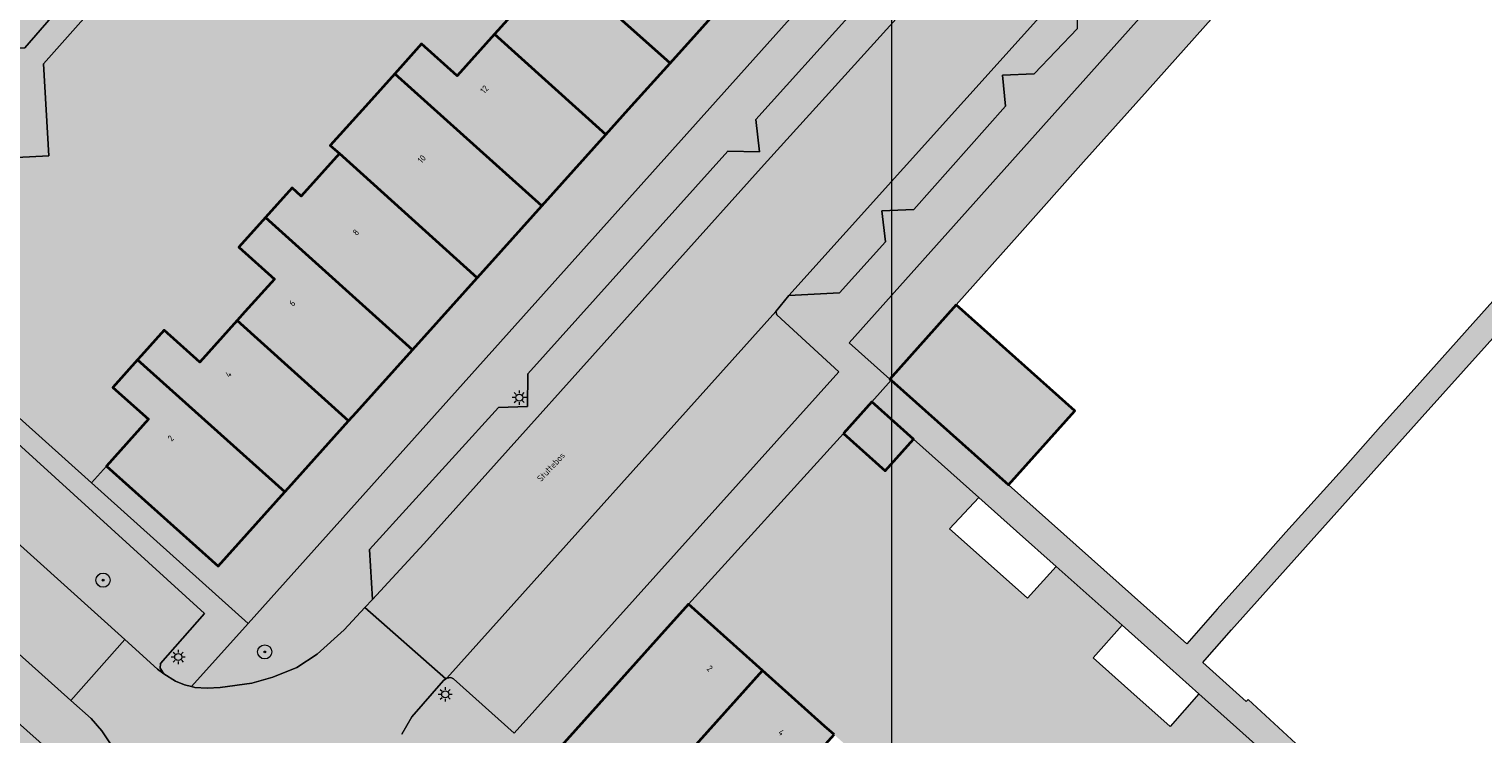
# Model space of a CAD drawing. Extents: x 101956 to 105180, y 476926 to 481317.
# Tile 572 of 649: x 104879 to 104961, y 480383 to 480423. Entities that reach past the tile are written whole.
import ezdxf
from ezdxf.enums import TextEntityAlignment as Align

# ---------------------------------------------------------------- set-up
doc = ezdxf.new("R2010")
doc.units = 0
doc.header["$LTSCALE"] = 0.5
for name, color, linetype, lineweight in [('B-WE-GR-BOOM-S', 90, 'Continuous', 25), ('B-WE-KL-ET_LS_OV_LICHTMAST-S', 190, 'Continuous', 25), ('B-WE-OG-BEBOUWING-GV', 7, 'Continuous', 35), ('B-WE-OG-BEBOUWING-T18', 10, 'Continuous', 18), ('B-WE-OG-TERREIN_ERF-GV', 7, 'Continuous', 18), ('B-WE-OG-TOPOGRAFIE-T18', 10, 'Continuous', 18), ('B-WE-VH-VERHARDING_ASFALT-GV', 252, 'Continuous', 18), ('B-WE-VH-VERHARDING_BETONSTRAATSTEEN-GV', 252, 'Continuous', 18), ('B-WE-VH-VERHARDING_TEGEL-GV', 252, 'Continuous', 18)]:
    doc.layers.add(name, color=color, linetype=linetype, lineweight=lineweight)
for name, color, linetype, lineweight, true_color in [('B-WE-OG-BEBOUWING-V', 7, 'Continuous', 18, 0xdc7869), ('B-WE-OG-TERREIN_ERF-V', 7, 'Continuous', 18, 0x28c846), ('B-WE-VH-VERHARDING_ASFALT-V', 7, 'Continuous', 18, 0xcdcdcd), ('B-WE-VH-VERHARDING_BETONSTRAATSTEEN-V', 7, 'Continuous', 18, 0xcdcdcd), ('B-WE-VH-VERHARDING_TEGEL-V', 7, 'Continuous', 18, 0xcdcdcd)]:
    doc.layers.add(name, color=color, linetype=linetype, lineweight=lineweight, true_color=true_color)
doc.layers.add('X-XX-AL-HULPLIJN-G', color=7, linetype='Continuous', lineweight=18, plot=False)
doc.styles.add('NLCS-ISO-M200-T18', font='NLCS-ISO.ttf', dxfattribs={"height": 0.36})

# ---------------------------------------------------------------- blocks, each defined once
blk = doc.blocks.new('SKL-ET_OV_LICHTMAST-SO')
at = {"color": 0, "linetype": 'ByBlock', "lineweight": 18}
for points in [[(-1.25, 0), (-2, 0)], [(-1.41, 1.41), (-0.88, 0.88)], [(0, 2), (0, 1.25)], [(0.88, 0.88), (1.41, 1.41)], [(2, 0), (1.25, 0)], [(-1.41, -1.41), (-0.88, -0.88)], [(0, -1.25), (0, -2)], [(0.88, -0.88), (1.41, -1.41)]]:
    blk.add_lwpolyline(points, dxfattribs=at)
blk.add_circle((0, 0), 1, dxfattribs=at)
blk = doc.blocks.new('SGR-BOOM_01-SO')
at = {"linetype": 'ByBlock', "lineweight": 18}
h = blk.add_hatch(color=0, dxfattribs=at)
h.dxf.hatch_style = 1
edge = h.paths.add_edge_path()
edge.add_arc((0, 0), 0.25, 0, 360)
at = {"color": 0, "linetype": 'ByBlock', "lineweight": 18}
for radius in [2, 0.25]:
    blk.add_circle((0, 0), radius, dxfattribs=at)

msp = doc.modelspace()

# ---------------------------------------------------------------- hatches: boundary and pattern name
at = {"layer": 'B-WE-OG-BEBOUWING-V'}
for points in [[(104912.66, 480430.781), (104910.508, 480428.392), (104908.502, 480430.194), (104907.003, 480428.525), (104915.319, 480421.084), (104916.823, 480422.759), (104918.928, 480425.103)], [(104907.003, 480428.525), (104905.506, 480426.858), (104907.512, 480425.057), (104906.688, 480424.139), (104905.419, 480422.726), (104911.707, 480417.062), (104912.984, 480418.484), (104915.319, 480421.084)], [(104905.419, 480422.726), (104903.309, 480420.376), (104901.303, 480422.177), (104900.843, 480421.666), (104899.788, 480420.491), (104908.093, 480413.038), (104911.707, 480417.062)], [(104899.788, 480420.491), (104898.3, 480418.834), (104896.154, 480416.444), (104896.674, 480415.978), (104904.443, 480408.973), (104905.307, 480409.935), (104908.093, 480413.038)], [(104896.674, 480415.978), (104894.517, 480413.575), (104893.997, 480414.042), (104893.166, 480413.116), (104892.496, 480412.37), (104900.791, 480404.907), (104901.468, 480405.661), (104904.443, 480408.973)], [(104892.496, 480412.37), (104890.994, 480410.698), (104893, 480408.897), (104891.333, 480407.041), (104890.893, 480406.552), (104897.185, 480400.89), (104897.63, 480401.386), (104900.791, 480404.907)], [(104931.453, 480407.437), (104927.72, 480403.25), (104927.786, 480403.191), (104934.413, 480397.281), (104938.153, 480401.463)], [(104890.893, 480406.552), (104888.79, 480404.209), (104886.784, 480406.01), (104885.489, 480404.568), (104885.276, 480404.331), (104893.587, 480396.885), (104893.791, 480397.112), (104897.185, 480400.89)], [(104885.276, 480404.331), (104883.889, 480402.786), (104885.895, 480400.984), (104883.52, 480398.34), (104889.82, 480392.69), (104893.587, 480396.885)], [(104925.097, 480400.181), (104927.454, 480398.077), (104929.053, 480399.867), (104926.696, 480401.971)], [(104920.541, 480386.802), (104916.352, 480390.555), (104914.684, 480388.693), (104908.68, 480381.99), (104912.864, 480378.239)], [(104924.577, 480383.186), (104924.038, 480383.669), (104920.541, 480386.802), (104912.864, 480378.239), (104916.899, 480374.621)]]:
    msp.add_hatch(color=256, dxfattribs=at).paths.add_polyline_path(points)
at = {"layer": 'B-WE-OG-TERREIN_ERF-V'}
for points in [[(104859.128, 480439.296), (104857.121, 480441.096), (104858.621, 480442.768), (104860.128, 480444.449), (104862.135, 480442.648), (104864.262, 480445.019), (104866.423, 480447.429), (104864.44, 480449.26), (104865.914, 480450.902), (104867.41, 480452.567), (104869.417, 480450.766), (104871.496, 480453.084), (104873.631, 480455.465), (104871.624, 480457.265), (104873.109, 480458.913), (104874.62, 480460.59), (104876.625, 480458.802), (104878.729, 480461.148), (104882.48, 480465.33), (104884.607, 480467.701), (104888.759, 480464.025), (104890.072, 480464.074), (104891.57, 480464.13), (104893.796, 480462.134), (104897.42, 480466.17), (104901.597, 480462.419), (104903.945, 480460.311), (104905.76, 480462.31), (104907.409, 480460.827), (104909.084, 480459.322), (104907.282, 480457.315), (104909.652, 480455.188), (104911.98, 480453.098), (104913.781, 480455.104), (104915.481, 480453.578), (104917.16, 480452.07), (104915.339, 480450.082), (104917.706, 480447.957), (104921.88, 480444.21), (104924.384, 480441.993), (104920.561, 480437.675), (104920.605, 480436.648), (104920.681, 480434.985), (104924.648, 480431.472), (104922.476, 480429.054), (104920.662, 480427.034), (104918.928, 480425.103), (104916.823, 480422.759), (104915.319, 480421.084), (104912.984, 480418.484), (104911.707, 480417.062), (104908.093, 480413.038), (104905.307, 480409.935), (104904.443, 480408.973), (104901.468, 480405.661), (104900.791, 480404.907), (104897.63, 480401.386), (104897.185, 480400.89), (104893.791, 480397.112), (104893.587, 480396.885), (104889.82, 480392.69), (104883.52, 480398.34), (104882.692, 480397.389), (104891.519, 480389.461), (104932.614, 480435.374), (104932.199, 480439.262), (104894.911, 480472.794), (104891.527, 480475.837), (104887.092, 480475.633), (104869.396, 480455.828), (104846.279, 480430.142), (104856.714, 480420.755), (104856.93, 480421.01), (104855.165, 480422.572), (104855.776, 480423.263), (104849.66, 480428.74), (104851.927, 480431.267), (104849.92, 480433.05), (104851.409, 480434.719), (104852.92, 480436.413), (104854.927, 480434.612), (104857.029, 480436.956)], [(104888.14, 480438.003), (104890.743, 480438.445), (104890.311, 480450.099), (104891.786, 480448.792), (104892.178, 480438.313), (104894.66, 480438.349), (104894.785, 480436.004), (104904.963, 480436.295), (104905.621, 480435.621), (104905.153, 480435.025), (104894.833, 480434.676), (104894.955, 480432.15), (104892.079, 480431.928), (104891.978, 480430.379), (104890.558, 480428.776), (104890.216, 480428.389), (104889.787, 480428.769), (104887.69, 480426.401), (104886.044, 480427.891), (104881.326, 480422.574), (104879.978, 480421.049), (104880.276, 480415.856), (104875.148, 480415.593), (104869.521, 480409.242), (104869.51, 480409.23), (104882.692, 480397.389), (104883.52, 480398.34), (104885.895, 480400.984), (104883.889, 480402.786), (104885.276, 480404.331), (104885.489, 480404.568), (104886.784, 480406.01), (104888.79, 480404.209), (104890.893, 480406.552), (104891.333, 480407.041), (104893, 480408.897), (104890.994, 480410.698), (104892.496, 480412.37), (104893.166, 480413.116), (104893.997, 480414.042), (104894.517, 480413.575), (104896.674, 480415.978), (104896.154, 480416.444), (104898.3, 480418.834), (104899.788, 480420.491), (104900.843, 480421.666), (104901.303, 480422.177), (104903.309, 480420.376), (104905.419, 480422.726), (104906.688, 480424.139), (104907.512, 480425.057), (104905.506, 480426.858), (104907.003, 480428.525), (104908.502, 480430.194), (104910.508, 480428.392), (104912.66, 480430.781), (104914.372, 480432.682), (104916.25, 480434.757), (104916.243, 480436.373), (104916.236, 480437.873), (104912.036, 480441.647), (104908.01, 480445.265), (104903.985, 480448.882), (104901.988, 480446.66), (104897.97, 480450.27), (104898.963, 480451.375), (104894.904, 480454.97), (104895.929, 480456.121), (104891.761, 480459.867), (104890.279, 480459.771), (104888.783, 480459.675), (104885.046, 480455.507), (104886.972, 480453.791), (104883.338, 480449.739), (104879.721, 480445.707), (104876.141, 480441.715), (104872.487, 480437.641), (104872.345, 480437.483), (104870.42, 480439.19), (104866.957, 480435.326), (104868.441, 480433.996), (104864.83, 480429.967), (104861.25, 480425.892), (104861.079, 480425.697), (104856.93, 480421.01), (104856.714, 480420.755), (104868.341, 480410.295), (104868.345, 480410.3), (104870.48, 480412.617), (104868.173, 480414.687), (104870.661, 480417.459), (104871.746, 480418.669), (104874.053, 480416.599), (104873.737, 480421.709), (104878.918, 480421.958), (104880.406, 480423.663), (104878.722, 480425.174), (104880.692, 480427.37), (104882.367, 480425.867), (104888.577, 480432.932)], [(104882.367, 480425.867), (104880.406, 480423.663), (104878.918, 480421.958), (104873.737, 480421.709), (104874.053, 480416.599), (104872.966, 480415.388), (104870.48, 480412.617), (104868.345, 480410.3), (104869.521, 480409.242), (104875.148, 480415.593), (104880.276, 480415.856), (104879.978, 480421.049), (104881.326, 480422.574), (104886.044, 480427.891), (104888.515, 480430.61), (104889.617, 480431.824), (104892.079, 480431.928), (104894.955, 480432.15), (104894.833, 480434.676), (104905.153, 480435.025), (104905.621, 480435.621), (104904.963, 480436.295), (104894.785, 480436.004), (104894.66, 480438.349), (104892.178, 480438.313), (104891.786, 480448.792), (104890.311, 480450.099), (104890.743, 480438.445), (104888.14, 480438.003), (104888.577, 480432.932)], [(104938.653, 480415.511), (104942.253, 480419.549), (104945.989, 480423.739), (104943.698, 480425.771), (104925.418, 480405.303), (104927.72, 480403.25), (104931.453, 480407.437), (104935.053, 480411.474)], [(104960.998, 480376.124), (104957.41, 480379.33), (104955.979, 480377.756), (104953.596, 480379.947), (104951.592, 480381.79), (104947.926, 480385.161), (104947.824, 480385.048), (104945.369, 480387.253), (104945.496, 480387.396), (104946.99, 480389.094), (104957.747, 480401.114), (104963.741, 480407.805), (104962.706, 480408.733), (104960.6, 480406.383), (104957.293, 480402.681), (104955.408, 480400.571), (104953.415, 480398.34), (104950.063, 480394.606), (104948.196, 480392.508), (104946.194, 480390.257), (104944.469, 480388.31), (104934.413, 480397.281), (104927.786, 480403.191), (104926.696, 480401.971), (104929.053, 480399.867), (104932.738, 480396.563), (104934.867, 480394.664), (104937.099, 480392.673), (104940.817, 480389.371), (104942.96, 480387.451), (104945.152, 480385.488), (104948.872, 480382.153), (104951.015, 480380.198), (104953.175, 480378.267), (104956.875, 480375.074), (104959.267, 480372.883), (104957.611, 480371.032), (104947.278, 480359.498), (104941.26, 480352.78), (104938.539, 480349.743), (104939.911, 480348.695), (104942.003, 480351.064), (104945.386, 480354.84), (104945.296, 480354.919), (104947.207, 480357.03), (104949.128, 480359.257), (104949.248, 480359.151), (104952.565, 480362.854), (104954.47, 480365.068), (104956.411, 480367.324), (104956.499, 480367.246), (104959.776, 480370.904), (104961.844, 480373.42), (104963.762, 480371.758), (104963.649, 480371.627), (104969.066, 480366.809), (104970.75, 480365.311), (104977.497, 480359.309), (104978.49, 480358.425), (104979.524, 480359.579), (104975.279, 480363.382), (104975.19, 480363.462), (104973.462, 480365.017), (104971.104, 480367.115), (104969.09, 480368.906), (104965.455, 480372.15), (104963.07, 480374.277)], [(104949.403, 480378.4), (104947.265, 480380.339), (104948.872, 480382.153), (104945.152, 480385.488), (104943.526, 480383.651), (104941.319, 480385.621), (104939.184, 480387.527), (104940.817, 480389.371), (104937.099, 480392.673), (104935.49, 480390.891), (104933.258, 480392.868), (104931.081, 480394.796), (104932.738, 480396.563), (104929.053, 480399.867), (104927.454, 480398.077), (104925.097, 480400.181), (104916.352, 480390.555), (104920.541, 480386.802), (104924.038, 480383.669), (104924.577, 480383.186), (104928.614, 480379.569), (104932.651, 480375.952), (104936.687, 480372.337), (104940.723, 480368.721), (104939.057, 480366.861), (104943.045, 480363.29), (104947.278, 480359.498), (104957.611, 480371.032), (104955.2, 480373.262), (104956.875, 480375.074), (104953.175, 480378.267), (104951.56, 480376.444)], [(104865.189, 480380.073), (104861.157, 480383.686), (104857, 480387.41), (104840.878, 480369.541), (104853.076, 480366.482), (104852.891, 480365.513), (104859.656, 480363.715), (104864.853, 480362.369), (104867.226, 480361.755), (104883.556, 480379.398), (104864.785, 480396.119), (104862.65, 480393.74), (104865.171, 480391.466), (104867.1, 480393.62), (104868.696, 480392.05), (104870.313, 480390.459), (104868.507, 480388.457), (104870.846, 480386.349), (104873.172, 480384.252), (104874.977, 480386.254), (104876.684, 480384.74), (104878.33, 480383.28), (104876.508, 480381.243), (104879.03, 480378.97), (104873.43, 480372.69), (104869.222, 480376.46)]]:
    msp.add_hatch(color=256, dxfattribs=at).paths.add_polyline_path(points)
at = {"layer": 'B-WE-VH-VERHARDING_ASFALT-V'}
for points in [[(104779.228, 480471.806), (104779.65, 480472.618), (104779.882, 480473.063), (104782.757, 480476.517), (104784.554, 480478.509), (104776.815, 480485.361), (104776.633, 480485.57), (104776.343, 480485.829), (104773.171, 480482.248), (104773.552, 480481.906), (104773.756, 480481.734), (104774.54, 480480.856), (104775.032, 480479.87), (104775.405, 480478.842), (104775.486, 480478.365), (104775.47, 480477.552), (104775.215, 480476.401), (104774.613, 480475.098), (104774.079, 480474.358), (104772.402, 480472.464), (104772.049, 480471.858), (104771.441, 480470.377), (104771.328, 480468.763), (104771.499, 480467.815), (104772.194, 480466.25), (104772.688, 480465.599), (104799.108, 480441.893), (104823.852, 480419.579), (104825.106, 480418.713), (104825.557, 480418.497), (104826.767, 480418.183), (104827.284, 480418.131), (104828.254, 480418.19), (104829.145, 480418.392), (104829.5, 480418.525), (104830.302, 480418.947), (104831.22, 480419.603), (104832.856, 480421.277), (104833.574, 480421.742), (104834.489, 480422.187), (104835.523, 480422.526), (104836.391, 480422.676), (104837.346, 480422.718), (104838.324, 480422.647), (104839.377, 480422.419), (104840.244, 480422.049), (104840.838, 480421.615), (104840.926, 480421.506), (104861.363, 480403.039), (104861.749, 480402.818), (104869.476, 480395.895), (104881.508, 480385.114), (104884.557, 480388.553), (104866.291, 480405.009), (104864.503, 480406.618), (104844.224, 480424.925), (104844.101, 480424.991), (104843.224, 480425.899), (104835.937, 480432.344), (104835.038, 480431.344), (104831.537, 480427.495), (104830.937, 480426.956), (104830.746, 480426.812), (104830.099, 480426.321), (104829.58, 480426.046), (104828.482, 480425.671), (104827.838, 480425.599), (104827.221, 480425.594), (104825.978, 480425.746), (104824.689, 480426.123), (104823.935, 480426.515), (104823.173, 480427.037), (104821.903, 480428.161), (104821.764, 480428.316), (104802.937, 480445.144), (104800.741, 480447.089), (104782.336, 480463.705), (104782.189, 480463.78), (104780.518, 480465.245), (104780.085, 480465.69), (104779.255, 480467.068), (104778.999, 480467.815), (104778.792, 480469.345), (104778.872, 480470.713)], [(104921.283, 480407.065), (104922.019, 480407.964), (104938.367, 480426.146), (104940.375, 480428.35), (104935.931, 480432.377), (104934.998, 480431.252), (104933.886, 480430.022), (104920.464, 480415.173), (104901.429, 480393.951), (104898.528, 480390.813), (104898.102, 480390.353), (104902.674, 480386.342), (104902.727, 480386.379)]]:
    msp.add_hatch(color=256, dxfattribs=at).paths.add_polyline_path(points)
at = {"layer": 'B-WE-VH-VERHARDING_BETONSTRAATSTEEN-V'}
for points in [[(104933.886, 480430.022), (104930.873, 480429.815), (104920.167, 480417.9), (104920.358, 480416.077), (104918.587, 480416.116), (104907.303, 480403.55), (104907.286, 480401.698), (104905.649, 480401.648), (104898.375, 480393.642), (104898.528, 480390.813), (104901.429, 480393.951), (104920.464, 480415.173)], [(104934.244, 480418.656), (104934.073, 480420.399), (104935.854, 480420.474), (104938.312, 480423.042), (104938.367, 480426.146), (104922.019, 480407.964), (104924.883, 480408.122), (104927.467, 480411.005), (104927.264, 480412.746), (104929.078, 480412.824)], [(104875.356, 480402.49), (104872.788, 480399.591), (104872.22, 480400.125), (104874.773, 480403.007), (104869.091, 480408.1), (104866.291, 480405.009), (104884.557, 480388.553), (104886.415, 480386.879), (104886.764, 480386.621), (104886.558, 480386.936), (104886.575, 480387.197), (104889.049, 480390.025)], [(104924.845, 480403.655), (104921.338, 480406.884), (104921.283, 480407.065), (104902.727, 480386.379), (104902.953, 480386.404), (104903.104, 480386.332), (104906.536, 480383.261)], [(104902.674, 480386.342), (104898.102, 480390.353), (104896.944, 480389.1), (104895.418, 480387.725), (104894.261, 480386.973), (104892.913, 480386.421), (104891.722, 480386.096), (104889.936, 480385.842), (104889.207, 480385.814), (104888.507, 480385.853), (104888.325, 480385.899), (104887.93, 480385.997), (104887.414, 480386.209), (104886.764, 480386.621), (104886.415, 480386.879), (104884.557, 480388.553), (104881.508, 480385.114), (104882.656, 480384.086), (104883.267, 480383.393), (104883.837, 480382.551), (104884.486, 480381.21), (104884.81, 480380.158), (104884.925, 480379.597), (104884.912, 480378.19), (104884.732, 480376.891), (104884.577, 480376.232), (104884.233, 480375.221), (104883.716, 480374.362), (104881.256, 480371.585), (104885.808, 480367.522), (104887.337, 480369.257), (104888.245, 480370.075), (104888.728, 480370.413), (104889.857, 480371.065), (104890.601, 480371.386), (104891.301, 480371.624), (104891.956, 480371.781), (104893.036, 480371.924), (104894.012, 480371.885), (104894.913, 480371.761), (104895.853, 480371.51), (104896.634, 480371.216), (104897.321, 480370.852), (104898.551, 480369.855), (104899.402, 480369.091), (104902.804, 480372.837), (104902.758, 480372.878), (104902.581, 480372.99), (104901.523, 480374), (104901.255, 480374.256), (104900.671, 480375.048), (104900.232, 480375.866), (104899.691, 480377.448), (104899.479, 480378.645), (104899.403, 480379.355), (104899.432, 480380.493), (104899.628, 480381.543), (104900.192, 480383.217), (104900.75, 480384.192), (104902.54, 480386.249)]]:
    msp.add_hatch(color=256, dxfattribs=at).paths.add_polyline_path(points)
at = {"layer": 'B-WE-VH-VERHARDING_TEGEL-V'}
for points in [[(104861.363, 480403.039), (104860.969, 480402.836), (104858.202, 480399.746), (104852.52, 480404.84), (104855.452, 480408.15), (104854.972, 480408.576), (104852.057, 480405.25), (104837.861, 480417.976), (104840.875, 480421.276), (104840.926, 480421.506), (104840.838, 480421.615), (104840.244, 480422.049), (104839.377, 480422.419), (104838.324, 480422.647), (104837.346, 480422.718), (104836.391, 480422.676), (104835.523, 480422.526), (104834.489, 480422.187), (104833.574, 480421.742), (104832.856, 480421.277), (104831.22, 480419.603), (104830.302, 480418.947), (104829.5, 480418.525), (104829.145, 480418.392), (104828.254, 480418.19), (104827.284, 480418.131), (104826.767, 480418.183), (104825.557, 480418.497), (104825.106, 480418.713), (104823.852, 480419.579), (104799.108, 480441.893), (104772.688, 480465.599), (104772.194, 480466.25), (104771.499, 480467.815), (104771.328, 480468.763), (104771.441, 480470.377), (104772.049, 480471.858), (104772.402, 480472.464), (104774.079, 480474.358), (104774.613, 480475.098), (104775.215, 480476.401), (104775.47, 480477.552), (104775.486, 480478.365), (104775.405, 480478.842), (104775.032, 480479.87), (104774.54, 480480.856), (104773.756, 480481.734), (104773.552, 480481.906), (104773.109, 480481.926), (104772.873, 480481.843), (104772.702, 480481.719), (104770.043, 480478.717), (104769.425, 480479.272), (104767.722, 480477.374), (104764.72, 480474.01), (104762.098, 480471.071), (104763.208, 480470.077), (104795.837, 480440.872), (104795.824, 480440.857), (104796.959, 480439.84), (104796.993, 480439.878), (104829.58, 480410.617), (104830.709, 480409.605), (104833.3, 480412.49), (104836.304, 480415.835), (104860.714, 480393.879), (104861.857, 480392.851), (104862.65, 480393.74), (104864.785, 480396.119), (104883.556, 480379.398), (104884.912, 480378.19), (104884.925, 480379.597), (104884.81, 480380.158), (104884.486, 480381.21), (104883.837, 480382.551), (104883.267, 480383.393), (104882.656, 480384.086), (104881.508, 480385.114), (104869.476, 480395.895), (104861.749, 480402.818)], [(104937.099, 480434.416), (104937.2, 480434.765), (104932.199, 480439.262), (104932.614, 480435.374), (104891.519, 480389.461), (104888.325, 480385.899), (104888.507, 480385.853), (104889.207, 480385.814), (104889.936, 480385.842), (104891.722, 480386.096), (104892.913, 480386.421), (104894.261, 480386.973), (104895.418, 480387.725), (104896.944, 480389.1), (104898.102, 480390.353), (104898.528, 480390.813), (104898.375, 480393.642), (104905.649, 480401.648), (104907.286, 480401.698), (104907.303, 480403.55), (104918.587, 480416.116), (104920.358, 480416.077), (104920.167, 480417.9), (104930.873, 480429.815), (104933.886, 480430.022), (104934.998, 480431.252), (104935.931, 480432.377), (104936.331, 480432.859)], [(104846.279, 480430.142), (104843.259, 480432.86), (104842.973, 480432.458), (104842.389, 480431.383), (104842.182, 480430.791), (104842.069, 480430.228), (104842.027, 480429.592), (104842.072, 480428.848), (104842.185, 480428.043), (104842.384, 480427.438), (104842.868, 480426.429), (104843.224, 480425.899), (104844.101, 480424.991), (104844.224, 480424.925), (104846.964, 480427.943), (104867.271, 480409.743), (104864.503, 480406.618), (104866.291, 480405.009), (104869.091, 480408.1), (104874.773, 480403.007), (104872.22, 480400.125), (104872.788, 480399.591), (104875.356, 480402.49), (104889.049, 480390.025), (104886.575, 480387.197), (104886.558, 480386.936), (104886.764, 480386.621), (104887.414, 480386.209), (104887.93, 480385.997), (104888.325, 480385.899), (104891.519, 480389.461), (104882.692, 480397.389), (104869.51, 480409.23), (104869.521, 480409.242), (104868.345, 480410.3), (104868.341, 480410.295), (104856.714, 480420.755)], [(104908.68, 480381.99), (104914.684, 480388.693), (104916.352, 480390.555), (104925.097, 480400.181), (104926.696, 480401.971), (104927.786, 480403.191), (104927.72, 480403.25), (104925.418, 480405.303), (104943.698, 480425.771), (104940.561, 480428.553), (104940.559, 480428.551), (104940.375, 480428.35), (104938.367, 480426.146), (104938.312, 480423.042), (104935.854, 480420.474), (104934.073, 480420.399), (104934.244, 480418.656), (104929.078, 480412.824), (104927.264, 480412.746), (104927.467, 480411.005), (104924.883, 480408.122), (104922.019, 480407.964), (104921.283, 480407.065), (104921.338, 480406.884), (104924.845, 480403.655), (104906.536, 480383.261), (104903.104, 480386.332), (104902.953, 480386.404), (104902.727, 480386.379), (104902.674, 480386.342), (104902.54, 480386.249), (104900.75, 480384.192), (104900.192, 480383.217), (104899.628, 480381.543), (104899.432, 480380.493), (104899.403, 480379.355), (104899.479, 480378.645), (104899.691, 480377.448), (104900.232, 480375.866), (104900.671, 480375.048), (104901.255, 480374.256), (104901.523, 480374), (104906.012, 480379.011)]]:
    msp.add_hatch(color=256, dxfattribs=at).paths.add_polyline_path(points)

# ---------------------------------------------------------------- linework, layer by layer
at = {"layer": 'B-WE-OG-BEBOUWING-GV', "flags": 128}
for points in [[(104912.66, 480430.781), (104910.508, 480428.392), (104908.502, 480430.194), (104907.003, 480428.525), (104915.319, 480421.084), (104916.823, 480422.759), (104918.928, 480425.103)], [(104907.003, 480428.525), (104905.506, 480426.858), (104907.512, 480425.057), (104906.688, 480424.139), (104905.419, 480422.726), (104911.707, 480417.062), (104912.984, 480418.484), (104915.319, 480421.084)], [(104905.419, 480422.726), (104903.309, 480420.376), (104901.303, 480422.177), (104900.843, 480421.666), (104899.788, 480420.491), (104908.093, 480413.038), (104911.707, 480417.062)], [(104899.788, 480420.491), (104898.3, 480418.834), (104896.154, 480416.444), (104896.674, 480415.978), (104904.443, 480408.973), (104905.307, 480409.935), (104908.093, 480413.038)], [(104896.674, 480415.978), (104894.517, 480413.575), (104893.997, 480414.042), (104893.166, 480413.116), (104892.496, 480412.37), (104900.791, 480404.907), (104901.468, 480405.661), (104904.443, 480408.973)], [(104892.496, 480412.37), (104890.994, 480410.698), (104893, 480408.897), (104891.333, 480407.041), (104890.893, 480406.552), (104897.185, 480400.89), (104897.63, 480401.386), (104900.791, 480404.907)], [(104931.453, 480407.437), (104927.72, 480403.25), (104927.786, 480403.191), (104934.413, 480397.281), (104938.153, 480401.463)], [(104890.893, 480406.552), (104888.79, 480404.209), (104886.784, 480406.01), (104885.489, 480404.568), (104885.276, 480404.331), (104893.587, 480396.885), (104893.791, 480397.112), (104897.185, 480400.89)], [(104885.276, 480404.331), (104883.889, 480402.786), (104885.895, 480400.984), (104883.52, 480398.34), (104889.82, 480392.69), (104893.587, 480396.885)], [(104925.097, 480400.181), (104927.454, 480398.077), (104929.053, 480399.867), (104926.696, 480401.971)], [(104920.541, 480386.802), (104916.352, 480390.555), (104914.684, 480388.693), (104908.68, 480381.99), (104912.864, 480378.239)], [(104924.577, 480383.186), (104924.038, 480383.669), (104920.541, 480386.802), (104912.864, 480378.239), (104916.899, 480374.621)]]:
    msp.add_lwpolyline(points, close=True, dxfattribs=at)
at = {"layer": 'B-WE-OG-TERREIN_ERF-GV', "flags": 128}
for points in [[(104918.928, 480425.103), (104916.823, 480422.759), (104915.319, 480421.084), (104912.984, 480418.484), (104911.707, 480417.062), (104908.093, 480413.038), (104905.307, 480409.935), (104904.443, 480408.973), (104901.468, 480405.661), (104900.791, 480404.907), (104897.63, 480401.386), (104897.185, 480400.89), (104893.791, 480397.112), (104893.587, 480396.885), (104889.82, 480392.69), (104883.52, 480398.34), (104882.692, 480397.389), (104891.519, 480389.461), (104932.614, 480435.374)], [(104880.406, 480423.663), (104878.918, 480421.958), (104873.737, 480421.709), (104874.053, 480416.599), (104872.966, 480415.388), (104870.48, 480412.617), (104868.345, 480410.3), (104869.521, 480409.242), (104875.148, 480415.593), (104880.276, 480415.856), (104879.978, 480421.049), (104881.326, 480422.574), (104886.044, 480427.891)], [(104886.044, 480427.891), (104881.326, 480422.574), (104879.978, 480421.049), (104880.276, 480415.856), (104875.148, 480415.593)], [(104861.079, 480425.697), (104856.93, 480421.01), (104856.714, 480420.755), (104868.341, 480410.295), (104868.345, 480410.3), (104870.48, 480412.617), (104868.173, 480414.687), (104870.661, 480417.459), (104871.746, 480418.669), (104874.053, 480416.599), (104873.737, 480421.709), (104878.918, 480421.958), (104880.406, 480423.663)], [(104869.51, 480409.23), (104882.692, 480397.389), (104883.52, 480398.34), (104885.895, 480400.984), (104883.889, 480402.786), (104885.276, 480404.331), (104885.489, 480404.568), (104886.784, 480406.01), (104888.79, 480404.209), (104890.893, 480406.552), (104891.333, 480407.041), (104893, 480408.897), (104890.994, 480410.698), (104892.496, 480412.37), (104893.166, 480413.116), (104893.997, 480414.042), (104894.517, 480413.575), (104896.674, 480415.978), (104896.154, 480416.444), (104898.3, 480418.834), (104899.788, 480420.491), (104900.843, 480421.666), (104901.303, 480422.177), (104903.309, 480420.376), (104905.419, 480422.726), (104906.688, 480424.139)], [(104962.706, 480408.733), (104960.6, 480406.383), (104957.293, 480402.681), (104955.408, 480400.571), (104953.415, 480398.34), (104950.063, 480394.606), (104948.196, 480392.508), (104946.194, 480390.257), (104944.469, 480388.31), (104934.413, 480397.281), (104927.786, 480403.191), (104926.696, 480401.971), (104929.053, 480399.867), (104932.738, 480396.563), (104934.867, 480394.664), (104937.099, 480392.673), (104940.817, 480389.371), (104942.96, 480387.451), (104945.152, 480385.488), (104948.872, 480382.153)], [(104963.07, 480374.277), (104960.998, 480376.124), (104957.41, 480379.33), (104955.979, 480377.756), (104953.596, 480379.947), (104951.592, 480381.79), (104947.926, 480385.161), (104947.824, 480385.048), (104945.369, 480387.253), (104945.496, 480387.396), (104946.99, 480389.094), (104957.747, 480401.114), (104963.741, 480407.805)], [(104948.872, 480382.153), (104945.152, 480385.488), (104943.526, 480383.651), (104941.319, 480385.621), (104939.184, 480387.527), (104940.817, 480389.371), (104937.099, 480392.673), (104935.49, 480390.891), (104933.258, 480392.868), (104931.081, 480394.796), (104932.738, 480396.563), (104929.053, 480399.867), (104927.454, 480398.077), (104925.097, 480400.181), (104916.352, 480390.555), (104920.541, 480386.802), (104924.038, 480383.669), (104924.577, 480383.186)], [(104867.226, 480361.755), (104883.556, 480379.398), (104864.785, 480396.119)]]:
    msp.add_lwpolyline(points, dxfattribs=at)
msp.add_lwpolyline([(104938.653, 480415.511), (104942.253, 480419.549), (104945.989, 480423.739), (104943.698, 480425.771), (104925.418, 480405.303), (104927.72, 480403.25), (104931.453, 480407.437), (104935.053, 480411.474)], close=True, dxfattribs=at)
at = {"layer": 'B-WE-VH-VERHARDING_ASFALT-GV', "flags": 128}
msp.add_lwpolyline([(104921.283, 480407.065), (104922.019, 480407.964), (104938.367, 480426.146), (104940.375, 480428.35), (104935.931, 480432.377), (104934.998, 480431.252), (104933.886, 480430.022), (104920.464, 480415.173), (104901.429, 480393.951), (104898.528, 480390.813), (104898.102, 480390.353), (104902.674, 480386.342), (104902.727, 480386.379)], close=True, dxfattribs=at)
msp.add_lwpolyline([(104832.856, 480421.277), (104833.574, 480421.742), (104834.489, 480422.187), (104835.523, 480422.526), (104836.391, 480422.676), (104837.346, 480422.718), (104838.324, 480422.647), (104839.377, 480422.419), (104840.244, 480422.049), (104840.838, 480421.615), (104840.926, 480421.506), (104861.363, 480403.039), (104861.749, 480402.818), (104869.476, 480395.895), (104881.508, 480385.114), (104884.557, 480388.553), (104866.291, 480405.009), (104864.503, 480406.618), (104844.224, 480424.925)], dxfattribs=at)
at = {"layer": 'B-WE-VH-VERHARDING_BETONSTRAATSTEEN-GV', "flags": 128}
for points in [[(104933.886, 480430.022), (104930.873, 480429.815), (104920.167, 480417.9), (104920.358, 480416.077), (104918.587, 480416.116), (104907.303, 480403.55), (104907.286, 480401.698), (104905.649, 480401.648), (104898.375, 480393.642), (104898.528, 480390.813), (104901.429, 480393.951), (104920.464, 480415.173)], [(104934.244, 480418.656), (104934.073, 480420.399), (104935.854, 480420.474), (104938.312, 480423.042), (104938.367, 480426.146), (104922.019, 480407.964), (104924.883, 480408.122), (104927.467, 480411.005), (104927.264, 480412.746), (104929.078, 480412.824)], [(104875.356, 480402.49), (104872.788, 480399.591), (104872.22, 480400.125), (104874.773, 480403.007), (104869.091, 480408.1), (104866.291, 480405.009), (104884.557, 480388.553), (104886.415, 480386.879), (104886.764, 480386.621), (104886.558, 480386.936), (104886.575, 480387.197), (104889.049, 480390.025)], [(104924.845, 480403.655), (104921.338, 480406.884), (104921.283, 480407.065), (104902.727, 480386.379), (104902.953, 480386.404), (104903.104, 480386.332), (104906.536, 480383.261)]]:
    msp.add_lwpolyline(points, close=True, dxfattribs=at)
msp.add_lwpolyline([(104900.192, 480383.217), (104900.75, 480384.192), (104902.54, 480386.249), (104902.674, 480386.342), (104898.102, 480390.353), (104896.944, 480389.1), (104895.418, 480387.725), (104894.261, 480386.973), (104892.913, 480386.421), (104891.722, 480386.096), (104889.936, 480385.842), (104889.207, 480385.814), (104888.507, 480385.853), (104888.325, 480385.899), (104887.93, 480385.997), (104887.414, 480386.209), (104886.764, 480386.621), (104886.415, 480386.879), (104884.557, 480388.553), (104881.508, 480385.114), (104882.656, 480384.086), (104883.267, 480383.393), (104883.837, 480382.551)], dxfattribs=at)
at = {"layer": 'B-WE-VH-VERHARDING_TEGEL-GV', "flags": 128}
for points in [[(104932.614, 480435.374), (104891.519, 480389.461), (104888.325, 480385.899), (104888.507, 480385.853), (104889.207, 480385.814), (104889.936, 480385.842), (104891.722, 480386.096), (104892.913, 480386.421), (104894.261, 480386.973), (104895.418, 480387.725), (104896.944, 480389.1), (104898.102, 480390.353), (104898.528, 480390.813), (104898.375, 480393.642), (104905.649, 480401.648), (104907.286, 480401.698), (104907.303, 480403.55), (104918.587, 480416.116), (104920.358, 480416.077), (104920.167, 480417.9), (104930.873, 480429.815)], [(104846.964, 480427.943), (104867.271, 480409.743), (104864.503, 480406.618), (104866.291, 480405.009), (104869.091, 480408.1), (104874.773, 480403.007), (104872.22, 480400.125), (104872.788, 480399.591), (104875.356, 480402.49), (104889.049, 480390.025), (104886.575, 480387.197), (104886.558, 480386.936), (104886.764, 480386.621), (104887.414, 480386.209), (104887.93, 480385.997), (104888.325, 480385.899), (104891.519, 480389.461), (104882.692, 480397.389), (104869.51, 480409.23), (104869.521, 480409.242), (104868.345, 480410.3), (104868.341, 480410.295), (104856.714, 480420.755), (104846.279, 480430.142)], [(104908.68, 480381.99), (104914.684, 480388.693), (104916.352, 480390.555), (104925.097, 480400.181), (104926.696, 480401.971), (104927.786, 480403.191), (104927.72, 480403.25), (104925.418, 480405.303), (104943.698, 480425.771)], [(104938.312, 480423.042), (104935.854, 480420.474), (104934.073, 480420.399), (104934.244, 480418.656), (104929.078, 480412.824), (104927.264, 480412.746), (104927.467, 480411.005), (104924.883, 480408.122), (104922.019, 480407.964), (104921.283, 480407.065), (104921.338, 480406.884), (104924.845, 480403.655), (104906.536, 480383.261), (104903.104, 480386.332), (104902.953, 480386.404), (104902.727, 480386.379), (104902.674, 480386.342), (104902.54, 480386.249), (104900.75, 480384.192), (104900.192, 480383.217)], [(104864.785, 480396.119), (104883.556, 480379.398), (104884.912, 480378.19), (104884.925, 480379.597), (104884.81, 480380.158), (104884.486, 480381.21), (104883.837, 480382.551), (104883.267, 480383.393), (104882.656, 480384.086), (104881.508, 480385.114), (104869.476, 480395.895)]]:
    msp.add_lwpolyline(points, dxfattribs=at)
at = {"layer": 'X-XX-AL-HULPLIJN-G'}
msp.add_lwpolyline([(104024.513, 480795.088), (104927.821, 480795.088), (104927.821, 480008.634), (104024.513, 480008.634)], close=True, dxfattribs=at)

# ---------------------------------------------------------------- block references
at = {"layer": 'B-WE-GR-BOOM-S', "xscale": 0.2, "yscale": 0.2, "zscale": 0.2}
for p in [(104883.335, 480391.903), (104892.455, 480387.854)]:
    msp.add_blockref('SGR-BOOM_01-SO', p, dxfattribs=at)
at = {"layer": 'B-WE-KL-ET_LS_OV_LICHTMAST-S', "xscale": 0.2, "yscale": 0.2, "zscale": 0.2}
for p in [(104906.817, 480402.205), (104887.576, 480387.566), (104902.637, 480385.459)]:
    msp.add_blockref('SKL-ET_OV_LICHTMAST-SO', p, dxfattribs=at)

# ---------------------------------------------------------------- texts
at = {"layer": 'B-WE-OG-BEBOUWING-T18', "style": 'NLCS-ISO-M200-T18'}
for s, rotation, p in [('12', 48.1, (104904.846, 480419.602)), ('10', 48.1, (104901.314, 480415.672)), ('8', 48.1, (104897.596, 480411.535)), ('6', 48.1, (104894.004, 480407.538)), ('4', 48.1, (104890.401, 480403.529)), ('2', 48.1, (104887.151, 480399.913)), ('2', 318.1, (104917.562, 480386.92)), ('4', 318.1, (104921.599, 480383.303))]:
    msp.add_text(s, height=0.36, rotation=rotation, dxfattribs=at).set_placement(p, align=Align.MIDDLE)
at = {"layer": 'B-WE-OG-TOPOGRAFIE-T18', "style": 'NLCS-ISO-M200-T18'}
msp.add_text('Stuttebos', height=0.36, rotation=47, dxfattribs=at).set_placement((104908.605, 480398.297), align=Align.MIDDLE)

doc.saveas('drawing.dxf')
